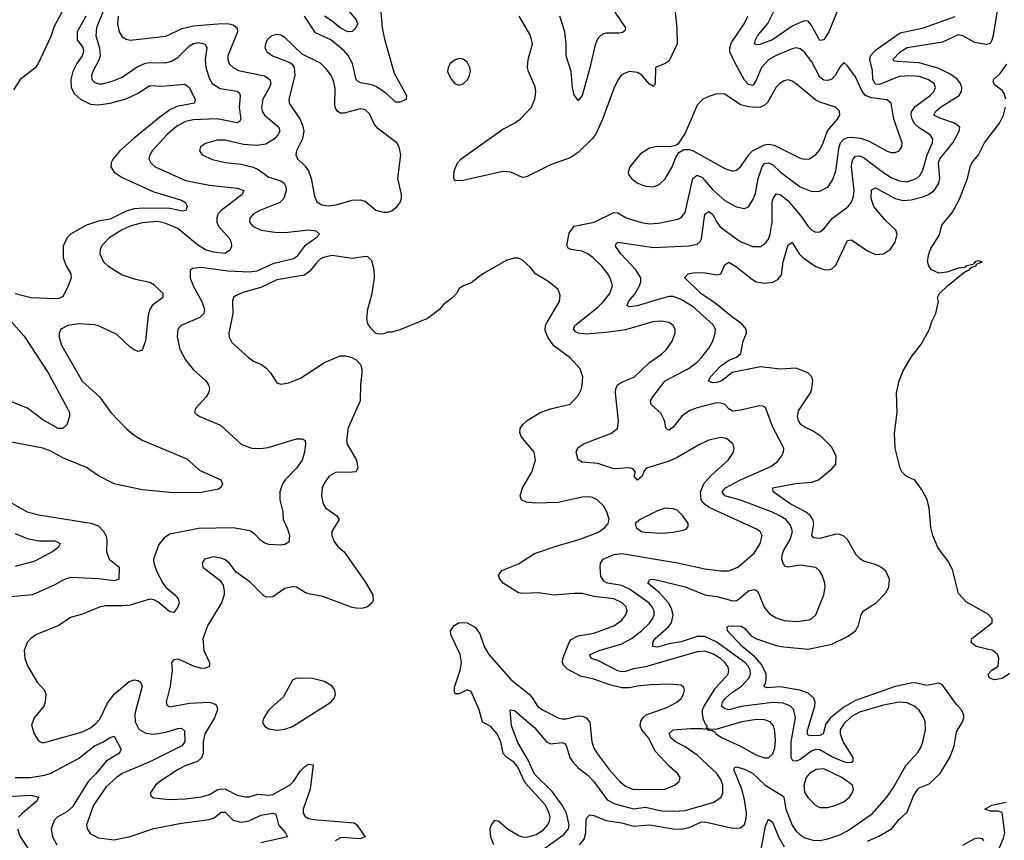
# Model space of a CAD drawing. Header units: inches. Extents: x 1954678 to 2060271, y 904822 to 1016299.
# Tile 287 of 403: x 2000853 to 2005820, y 991753 to 995891. Entities that reach past the tile are written whole.
import ezdxf

# ---------------------------------------------------------------- set-up
doc = ezdxf.new("R2010")
doc.units = ezdxf.units.IN
doc.header["$MEASUREMENT"] = 0
doc.layers.add('C0909', color=7, linetype='Continuous')

msp = doc.modelspace()

# ---------------------------------------------------------------- linework, layer by layer
at = {"layer": 'C0909', "color": 5}
for points, elevation in [([(2005010, 996017.6), (2004934.9, 995830), (2004910, 995789.8), (2004890, 995787.4), (2004846.4, 995866.4), (2004830, 995884), (2004810, 995885), (2004750, 995858.9), (2004650, 995789.5), (2004586.7, 995766.7), (2004570, 995764.1), (2004559.7, 995770), (2004564.5, 995790), (2004575.8, 995810), (2004626.9, 995873.1), (2004686.6, 995990)], 440), ([(2005130, 991747.9), (2005186.8, 991773.2), (2005251.7, 991810), (2005290, 991858.5), (2005330, 991895.2), (2005362.6, 991977.4), (2005383.2, 992010), (2005390, 992016.8), (2005441.8, 992038.2), (2005496.4, 992090), (2005546.8, 992173.2), (2005566.5, 992230), (2005579.4, 992300.6), (2005610, 992350.4), (2005616.5, 992370), (2005615.7, 992384.3), (2005603.9, 992410), (2005578.4, 992438.4), (2005510, 992533.3), (2005500.2, 992540.2), (2005490, 992546), (2005430, 992534.1), (2005370, 992546.8), (2005350, 992545.4), (2005270, 992528.9), (2005070, 992457.8), (2005010, 992424.7), (2004942.9, 992370), (2004920.2, 992339.8), (2004907, 992290), (2004890, 992280.6), (2004839.7, 992279.7), (2004827.2, 992287.2), (2004826.8, 992306.8), (2004864.6, 992430), (2004865.4, 992450), (2004858.8, 992470), (2004830, 992495.4), (2004788.2, 992510), (2004690, 992526.1), (2004622.5, 992522.5), (2004610, 992526.3), (2004607.8, 992530), (2004616.1, 992543.9), (2004618.9, 992561.1), (2004618.7, 992590), (2004597.1, 992637.1), (2004560.1, 992680.1), (2004497.2, 992730), (2004423.5, 992810), (2004422.7, 992830), (2004428, 992832), (2004450, 992835.2), (2004492.5, 992832.5), (2004510, 992822.7), (2004543.9, 992783.9), (2004569.6, 992769.6), (2004670, 992734.8), (2004707.7, 992727.7), (2004830, 992716.1), (2004950, 992741.8), (2005030, 992780.2), (2005069.7, 992810), (2005084.2, 992835.8), (2005098.9, 992890), (2005109.6, 992910), (2005174.5, 992950), (2005220.7, 992999.3), (2005237.6, 993030), (2005240.7, 993070), (2005222, 993110), (2005198, 993130), (2005170, 993143.5), (2005110, 993159.8), (2005092.6, 993172.6), (2005073.3, 993193.3), (2005030, 993269.7), (2005010, 993286.2), (2004990, 993294.6), (2004970, 993296.5), (2004890, 993274.4), (2004858.2, 993278.2), (2004848.5, 993290), (2004858.8, 993350), (2004854.5, 993370), (2004842.3, 993390), (2004817.1, 993410), (2004739.1, 993450), (2004654.7, 993510), (2004652.3, 993530), (2004767.3, 993552.7), (2004850, 993559.4), (2004883.6, 993570), (2004950, 993626), (2004969.7, 993650.3), (2004972, 993690), (2004950, 993736.3), (2004896.9, 993790), (2004856.8, 993816.8), (2004810, 993837.3), (2004794, 993850), (2004782.3, 993870), (2004777.7, 993890), (2004781.9, 993918.1), (2004842, 994010), (2004849.8, 994030), (2004854, 994070), (2004849.6, 994090), (2004829.8, 994109.8), (2004770, 994133.7), (2004691.8, 994128.2), (2004590, 994139.9), (2004447.3, 994112.7), (2004394.4, 994070), (2004370, 994062.2), (2004350, 994060.6), (2004327.7, 994067.7), (2004338.4, 994090), (2004390, 994145.8), (2004430, 994174.4), (2004470, 994190.2), (2004491.6, 994208.4), (2004502.3, 994270), (2004519.6, 994310), (2004518.3, 994330), (2004496.8, 994356.8), (2004450, 994389.4), (2004361.8, 994461.8), (2004289.9, 994510), (2004209.1, 994589.1), (2004208.1, 994591.9), (2004225.2, 994610), (2004250, 994615.2), (2004303.5, 994616.5), (2004370, 994605.5), (2004390, 994609.3), (2004410, 994655.5), (2004430, 994669), (2004470, 994645.4), (2004544.1, 994584.1), (2004568.8, 994570), (2004610, 994562.3), (2004651.8, 994568.2), (2004678.3, 994581.7), (2004696, 994604), (2004705.3, 994670), (2004730, 994756.3), (2004750, 994767.2), (2004786.1, 994710), (2004805.5, 994690), (2004870, 994646.1), (2004910, 994630.9), (2004930, 994630.2), (2004950, 994635.6), (2004970, 994652.7), (2005030, 994777.7), (2005050, 994781.6), (2005130, 994725.1), (2005170, 994707.5), (2005210, 994711.4), (2005246.3, 994733.7), (2005269.9, 994770), (2005280.2, 994810), (2005272.2, 994830), (2005219.9, 994879.9), (2005161.5, 994950), (2005149.2, 994990), (2005150, 995034), (2005170, 995043), (2005270, 994989.7), (2005310, 994979.5), (2005350, 994983.8), (2005410, 994998.9), (2005438, 995010), (2005468, 995032), (2005490, 995067.7), (2005494.9, 995090), (2005488.7, 995170), (2005494.3, 995190), (2005560.6, 995270), (2005593.2, 995330), (2005595.2, 995350), (2005569.6, 995369.6), (2005494.8, 995394.8), (2005464.8, 995410), (2005474.9, 995430), (2005497.7, 995450), (2005592.7, 995510), (2005603.9, 995530), (2005605.3, 995550), (2005598.7, 995570), (2005584.9, 995590), (2005550, 995615.9), (2005490, 995645.8), (2005390, 995673.3), (2005280.3, 995680.3), (2005263.8, 995683.8), (2005258.5, 995690), (2005294.6, 995730), (2005330, 995751.5), (2005510, 995779.3), (2005590, 995816.8), (2005610, 995812.6), (2005670, 995777.9), (2005730, 995768), (2005750, 995773.9), (2005759.7, 995790), (2005766, 995814), (2005790, 995956.5)], 420), ([(2001276.9, 995943.1), (2001239.7, 995850), (2001237.4, 995810), (2001255.3, 995750), (2001258.9, 995710), (2001252.4, 995687.6), (2001221.3, 995630), (2001214.5, 995610), (2001217.6, 995590), (2001230, 995576.9), (2001250, 995568.8), (2001270, 995568.2), (2001319.2, 995580.8), (2001370, 995602), (2001446, 995654.1), (2001487.2, 995672.8), (2001510, 995676.2), (2001590, 995674.3), (2001618.4, 995681.6), (2001650, 995700.5), (2001710, 995759.5), (2001730, 995772.2), (2001755.7, 995775.7), (2001788.5, 995768.5), (2001796.3, 995750), (2001788.9, 995690), (2001791.2, 995650), (2001810, 995592.9), (2001823.7, 995570), (2001864.6, 995544.6), (2001950, 995531.6), (2001961.1, 995521.1), (2001965.8, 995505.8), (2001960.6, 995450), (2001968.4, 995390), (2001962.4, 995377.6), (2001949.3, 995370.7), (2001850, 995391.5), (2001730, 995386.4), (2001690, 995378.3), (2001645.7, 995354.3), (2001594.8, 995310), (2001522, 995230), (2001509.2, 995210), (2001505.2, 995190), (2001513.8, 995170), (2001536.9, 995150), (2001690, 995081.2), (2001810, 995057.6), (2001950, 995041.4), (2001983.1, 995030), (2001975.2, 995010), (2001869.3, 994930), (2001853.2, 994910), (2001847.4, 994892.6), (2001847.5, 994870), (2001856.3, 994850), (2001909.4, 994790), (2001920.1, 994770), (2001921, 994750), (2001914.6, 994730), (2001890, 994711.6), (2001830, 994719.2), (2001790, 994731.2), (2001750, 994755.2), (2001650, 994837.6), (2001590, 994864), (2001550, 994873.4), (2001470, 994866.6), (2001410, 994849.9), (2001366.4, 994830), (2001302.8, 994790), (2001266.2, 994750), (2001258.2, 994730), (2001257.2, 994710), (2001276.5, 994670), (2001296.9, 994650), (2001370, 994605), (2001430, 994585), (2001510, 994567.3), (2001530, 994555.4), (2001574.9, 994510), (2001574.6, 994490), (2001522, 994450), (2001509.2, 994430), (2001501.2, 994398.8), (2001488.2, 994271.8), (2001470, 994224.5), (2001450, 994218.7), (2001430, 994226.9), (2001410, 994239.7), (2001343.1, 994303.1), (2001250, 994347.9), (2001230, 994353.3), (2001150, 994358.3), (2001096.3, 994350), (2001060.4, 994330), (2001051.7, 994310), (2001051.7, 994288.3), (2001063.2, 994250), (2001168.1, 994068.1), (2001256.3, 993990), (2001312.9, 993910), (2001390, 993830.2), (2001430, 993796.5), (2001470, 993771), (2001696.2, 993676.2), (2001760, 993620), (2001868, 993570), (2001876.4, 993550), (2001868.5, 993531.5), (2001855.9, 993524.1), (2001770, 993507.2), (2001630, 993504.8), (2001470, 993520.7), (2001330, 993550.6), (2001250.8, 993590.8), (2001190, 993632.2), (2001070, 993681.7), (2001010, 993715.9), (2000970, 993730.7), (2000795.1, 993764.9)], 440), ([(2001066.3, 995930), (2001025.8, 995854.2), (2001010, 995807.4), (2000946.5, 995670), (2000930, 995646.2), (2000855.3, 995590), (2000822.5, 995537.5)], 380), ([(2001186.2, 995910), (2001143.7, 995830), (2001143.6, 995790), (2001171.6, 995751.6), (2001174.7, 995730), (2001168.2, 995710), (2001140.8, 995670), (2001121.5, 995630), (2001110.1, 995590), (2001112.2, 995550), (2001130, 995518.2), (2001158.9, 995490), (2001210, 995466.3), (2001250, 995461.5), (2001310, 995470.5), (2001390, 995491.6), (2001450, 995521.4), (2001510, 995559.8), (2001570, 995555.9), (2001685.9, 995565.9), (2001707.7, 995550), (2001738.6, 995490), (2001734.4, 995470), (2001645.5, 995454.5), (2001610, 995436.2), (2001560.2, 995399.8), (2001430, 995294.3), (2001358.6, 995230), (2001324.6, 995190), (2001314.5, 995170), (2001312.1, 995150), (2001330, 995122.6), (2001370, 995095.3), (2001530, 995023.9), (2001670, 994981.2), (2001688.7, 994970), (2001697.3, 994950), (2001691.1, 994928.9), (2001673.7, 994926.3), (2001610, 994939), (2001478.8, 994941.2), (2001430, 994937.6), (2001390, 994926.4), (2001310, 994885.3), (2001250, 994874.6), (2001190, 994854.9), (2001108.9, 994810), (2001090, 994789.6), (2001073, 994750), (2001072.1, 994690), (2001086.7, 994650), (2001111.4, 994610), (2001112.3, 994590), (2001096.1, 994543.9), (2001070, 994496), (2001050, 994485.4), (2001030, 994483.2), (2000910, 994488.2), (2000830, 994509.7)], 420), ([(2001349.5, 995909.5), (2001346.3, 995870), (2001355.4, 995830), (2001370, 995805.8), (2001390, 995793), (2001410, 995788.7), (2001590, 995808.8), (2001673, 995847), (2001730, 995860.1), (2001871.9, 995871.9), (2001910, 995871), (2001930, 995865.9), (2001950.1, 995850.1), (2001951.2, 995830), (2001902.5, 995710), (2001902.6, 995690), (2001909.6, 995669.6), (2001930.2, 995650), (2001956, 995636), (2002088.7, 995608.7), (2002115.1, 995590), (2002119.2, 995570), (2002113.9, 995550), (2002079.5, 995490), (2002072.6, 995450), (2002076.8, 995430), (2002088.7, 995410), (2002159.8, 995350), (2002164.6, 995330), (2002155.8, 995310), (2002137.7, 995290), (2002095.5, 995264.5), (2002050, 995256.7), (2001982.1, 995262.1), (2001890, 995284.1), (2001850, 995284.5), (2001790, 995267.3), (2001765.5, 995250), (2001760.5, 995230), (2001773.4, 995210), (2001826.2, 995186.2), (2001890, 995172.1), (2001970, 995163), (2002030, 995147.5), (2002055.3, 995135.3), (2002110, 995097.3), (2002170, 995078.3), (2002187.4, 995067.4), (2002195.5, 995050), (2002196.8, 995030), (2002186.3, 994990), (2002165.2, 994970), (2002064.2, 994930), (2002030.3, 994910), (2002014, 994890), (2002012.9, 994870), (2002028.8, 994850), (2002070.7, 994830.7), (2002139.3, 994819.3), (2002190, 994818), (2002311.1, 994831.1), (2002347.1, 994827.1), (2002365.3, 994810), (2002346.9, 994790), (2002290, 994748.7), (2002250, 994695.9), (2002235.1, 994684.9), (2002130, 994660.8), (2002050, 994623.9), (2002010, 994618.2), (2001903.1, 994623.1), (2001770, 994642.2), (2001723.9, 994636.1), (2001713.3, 994626.7), (2001712.9, 994590), (2001728, 994550), (2001772.1, 994470), (2001784.6, 994430), (2001782.7, 994410), (2001762.3, 994390), (2001667.2, 994350), (2001651.5, 994330), (2001647.4, 994292.6), (2001661.4, 994230), (2001690, 994176.5), (2001730, 994124.9), (2001792.4, 994070), (2001804.9, 994050), (2001810.3, 994030.3), (2001805.3, 994010), (2001793.7, 993990), (2001739.1, 993930), (2001734.8, 993910), (2001742.8, 993902.8), (2001761, 993890), (2001866.7, 993846.7), (2001970, 993750.3), (2002022.8, 993730), (2002070, 993728.4), (2002105.9, 993734.1), (2002250, 993778.3), (2002278, 993778), (2002292.7, 993770), (2002295.3, 993750), (2002290.2, 993710), (2002278, 993670), (2002249.2, 993630), (2002191.4, 993570), (2002178.5, 993550), (2002165.5, 993510), (2002164.7, 993470), (2002180.2, 993410), (2002182, 993370), (2002203.8, 993323.8), (2002213.4, 993290), (2002210, 993257.2), (2002190, 993244.2), (2002170, 993241.3), (2002110, 993244.8), (2002090, 993250.8), (2002070, 993264.2), (2002038, 993298), (2002013.3, 993313.3), (2001930, 993328.9), (2001755, 993325), (2001610, 993296.9), (2001582, 993278), (2001555.1, 993244.9), (2001528.4, 993170), (2001529.3, 993150), (2001542.5, 993110), (2001575.6, 993050), (2001590, 993030.2), (2001635.8, 992990), (2001651.6, 992970), (2001657.3, 992950), (2001651.4, 992930), (2001630, 992902.4), (2001610, 992905.7), (2001550, 992954.9), (2001530, 992965.6), (2001510, 992969.1), (2001410, 992939.1), (2001370, 992934.6), (2001290, 992935), (2001258.8, 992930), (2001170, 992892.9), (2001110, 992876.4), (2001050, 992836.4), (2000937.1, 992790), (2000909.3, 992770.7), (2000890.4, 992750), (2000875.8, 992710), (2000879.5, 992670), (2000894, 992630), (2000941.1, 992550), (2000978.7, 992510), (2000985.3, 992490), (2000981.7, 992450), (2000974.9, 992430), (2000925.3, 992370), (2000912.8, 992332.8), (2000925.3, 992290), (2000950, 992253), (2000970, 992244.9), (2000990, 992248.8), (2001170, 992299.8), (2001210, 992320.5), (2001237.8, 992342.2), (2001256.4, 992363.6), (2001296.1, 992443.9), (2001329.5, 992490.5), (2001406, 992554), (2001430, 992561.9), (2001450, 992558.2), (2001462, 992550), (2001470.1, 992530), (2001433.4, 992390), (2001436.2, 992350), (2001453.5, 992313.5), (2001490, 992293.5), (2001528, 992288), (2001590, 992297.5), (2001650, 992317.2), (2001670, 992318.8), (2001685.1, 992305.1), (2001685.6, 992250), (2001670.5, 992229.5), (2001510, 992148.1), (2001370.2, 992090), (2001341.5, 992070), (2001290, 992022.6), (2001225.7, 991930), (2001196.5, 991850), (2001190.2, 991830), (2001192.6, 991810), (2001210, 991786), (2001250, 991766), (2001330, 991755.7), (2001410, 991771.9), (2001530, 991812), (2001670, 991839.3), (2001810, 991856.9), (2001834.3, 991865.7), (2001870, 991893.9), (2001890, 991894.6), (2001930, 991853.5), (2001970, 991844.7), (2002010, 991850.7), (2002070, 991878.9), (2002090, 991883.6), (2002129.2, 991889.2), (2002144.8, 991884.8), (2002158.4, 991830), (2002193.8, 991790), (2002203.8, 991770), (2002070, 991740.5)], 460), ([(2002675.1, 995930), (2002682.4, 995850), (2002693.9, 995793.9), (2002742.5, 995622.5), (2002804.7, 995510), (2002802, 995490), (2002795.1, 995484.9), (2002770, 995474.8), (2002750, 995476.1), (2002700.9, 995520.9), (2002652.6, 995552.6), (2002630, 995563), (2002572.4, 995572.4), (2002560, 995580), (2002549.9, 995590), (2002531.2, 995670), (2002510.2, 995710.2), (2002490, 995735.2), (2002422.4, 995790), (2002345.7, 995825.7), (2002290, 995909.9)], 460), ([(2002510, 995939.7), (2002550.2, 995890), (2002557.1, 995870), (2002549.3, 995850), (2002530, 995831.5), (2002508.2, 995830), (2002470, 995849.9), (2002430, 995884.2), (2002390, 995909.9)], 440), ([(2004159.3, 995930), (2004168.2, 995848.2), (2004170.2, 995770), (2004130, 995684.7), (2004110, 995670.9), (2004061, 995650), (2004058.8, 995570), (2004050, 995555.3), (2004030, 995566), (2003991.9, 995611.9), (2003970, 995624.5), (2003930, 995629.6), (2003890, 995614.5), (2003870, 995586.6), (2003850, 995544.5), (2003793.4, 995390), (2003761.8, 995318.2), (2003741.6, 995290), (2003670, 995222), (2003630, 995194.6), (2003530, 995158.7), (2003410, 995099.8), (2003390, 995096.4), (2003330, 995122), (2003290, 995125.3), (2003090, 995080.5), (2003050, 995079), (2003043.7, 995090), (2003045.1, 995130), (2003061.6, 995170), (2003079.6, 995190), (2003290, 995339.6), (2003350, 995370.2), (2003377.7, 995390), (2003434.3, 995450), (2003451.2, 995490), (2003456.9, 995530), (2003453, 995553), (2003419.8, 995630), (2003415.3, 995650), (2003417.4, 995690), (2003439.8, 995770), (2003430, 995812), (2003372.1, 995910)], 460), ([(2003490, 991705.1), (2003598.8, 991781.2), (2003621.4, 991810), (2003625.4, 991830), (2003611.2, 991890), (2003590, 991930.5), (2003538.6, 991998.6), (2003450, 992086.1), (2003417.5, 992157.5), (2003366.4, 992246.4), (2003333.7, 992330), (2003326.6, 992410), (2003350, 992406.7), (2003450, 992322.2), (2003510, 992249), (2003530, 992239.8), (2003590, 992246.7), (2003601.8, 992241.8), (2003610.7, 992230.7), (2003628.3, 992170), (2003641.5, 992150), (2003670, 992118.4), (2003720.3, 992080.3), (2003750.1, 992050), (2003816.1, 991956.1), (2003855.9, 991935.9), (2003950, 991911.8), (2004010, 991920.7), (2004090, 991900.7), (2004150, 991898.9), (2004210, 991903.8), (2004354.7, 991945.3), (2004392.3, 991970), (2004400.6, 991990), (2004400.5, 992030), (2004390, 992059.3), (2004370, 992089.8), (2004270, 992182), (2004210, 992224.8), (2004161.5, 992250), (2004137.2, 992270), (2004129, 992291), (2004149.6, 992310), (2004237, 992317), (2004296.4, 992316.4), (2004307.5, 992312.5), (2004319.6, 992319.6), (2004322, 992310), (2004347, 992307), (2004359.5, 992299.5), (2004364.9, 992290), (2004397.1, 992270), (2004490, 992226.9), (2004570, 992182.7), (2004610, 992168.5), (2004630.7, 992169.3), (2004650, 992186.4), (2004662, 992218), (2004666.3, 992253.7), (2004662.9, 992302.9), (2004656, 992330), (2004639.8, 992350), (2004610, 992360.5), (2004570, 992362.3), (2004496.3, 992350), (2004370, 992313.1), (2004331.5, 992311.5), (2004320.1, 992320.1), (2004320.5, 992330), (2004314.3, 992334.3), (2004302.5, 992362.5), (2004297.5, 992390), (2004298.4, 992410), (2004305.4, 992430), (2004361.8, 992518.2), (2004427.1, 992590), (2004431.2, 992610), (2004424.9, 992630), (2004409.9, 992650), (2004387.9, 992670), (2004350, 992693.9), (2004310, 992707), (2004270, 992703.6), (2004010, 992628.4), (2003950, 992617.7), (2003910, 992603.6), (2003890, 992602.5), (2003870, 992606.7), (2003770, 992659.5), (2003738, 992670), (2003728.2, 992688.2), (2003776.3, 992710), (2003890, 992743.6), (2003939.1, 992770), (2003990, 992809.1), (2004030, 992848.3), (2004045.8, 992870), (2004053.3, 992890), (2004053.2, 992910), (2004044.3, 992930), (2004027.7, 992950), (2003930, 993019), (2003890, 993038.4), (2003818.7, 993050), (2003799.7, 993059.7), (2003785, 993085), (2003781.1, 993130), (2003782.9, 993150), (2003796, 993170), (2003850, 993194.7), (2003890, 993198.8), (2004172.2, 993152.2), (2004310, 993121.5), (2004390, 993112.1), (2004430, 993112.2), (2004475.8, 993130), (2004558.3, 993201.7), (2004588.7, 993250), (2004598.5, 993290), (2004588, 993310), (2004570, 993322), (2004331.8, 993431.8), (2004306.1, 993450), (2004290.9, 993470), (2004287.5, 993510), (2004306.1, 993553.9), (2004344.2, 993595.8), (2004427.3, 993670), (2004454, 993710), (2004457.4, 993730), (2004453, 993750), (2004418.7, 993778.7), (2004390, 993783.5), (2004330, 993770.8), (2004285.6, 993750), (2004170, 993682.9), (2004130, 993665.7), (2004014.8, 993630), (2004003.7, 993616.3), (2003993.1, 993590), (2003970, 993569.7), (2003952.3, 993590), (2003959.5, 993610), (2003946.3, 993626.3), (2003930, 993630.6), (2003850, 993626.5), (2003770, 993653.2), (2003690, 993659.7), (2003671.2, 993671.2), (2003660.5, 993710), (2003667.9, 993732.1), (2003695.1, 993750), (2003740.7, 993770), (2003834.8, 993805.2), (2003868.3, 993830), (2003873.2, 993866.8), (2003858.2, 994010), (2003860.2, 994030), (2003869.5, 994050.5), (2003890, 994063.5), (2003954.3, 994090), (2004030, 994163.2), (2004090, 994204.2), (2004113.9, 994226.1), (2004145.1, 994270), (2004159.8, 994310), (2004159.1, 994330), (2004149.6, 994350), (2004130, 994364), (2004090, 994371.6), (2004047.3, 994367.3), (2003910, 994327.6), (2003825, 994315), (2003710, 994305.4), (2003670, 994309.9), (2003657.9, 994317.9), (2003647.1, 994330), (2003652.8, 994350), (2003770, 994441.4), (2003798.8, 994470), (2003830.6, 994510), (2003842.9, 994550), (2003832.3, 994590), (2003820.3, 994610), (2003788.8, 994650), (2003745.3, 994690), (2003718.5, 994710), (2003690, 994723.7), (2003632.6, 994732.6), (2003620, 994740), (2003612.4, 994752.4), (2003625, 994815), (2003650.5, 994849.5), (2003750.4, 994869.6), (2003850, 994918.5), (2003870, 994916.6), (2003912.7, 994892.7), (2003990, 994869.4), (2004030, 994862.6), (2004075.3, 994864.7), (2004173.9, 994886.1), (2004190, 994894.7), (2004210, 994918.7), (2004248.6, 995091.4), (2004270, 995108.1), (2004295.5, 995095.5), (2004350, 995034.1), (2004410, 994980.2), (2004470, 994948.4), (2004510, 994938.5), (2004530, 994947.4), (2004553.9, 994986.1), (2004564.8, 995015.2), (2004579.3, 995090), (2004598, 995150), (2004610, 995165.7), (2004629.4, 995170), (2004650, 995161.7), (2004690, 995125), (2004790, 995048.1), (2004850, 995025.1), (2004890, 995026.3), (2004930.9, 995049.1), (2004955.3, 995084.7), (2004970.8, 995129.2), (2004986.8, 995250), (2004994.4, 995270), (2005010.6, 995289.4), (2005030, 995297.8), (2005050, 995299.7), (2005094.2, 995294.2), (2005138.6, 995278.6), (2005230, 995227.8), (2005250, 995222.3), (2005270, 995222.2), (2005290, 995230.3), (2005303.9, 995250), (2005304.5, 995270), (2005262.7, 995390), (2005250, 995471.2), (2005227.8, 995487.8), (2005150, 995497), (2005120.2, 995510), (2005103.4, 995530), (2005070, 995603.9), (2005030, 995659.6), (2005010, 995676), (2004990, 995652), (2004967.7, 995610), (2004950, 995591.6), (2004930, 995584.3), (2004910, 995586.4), (2004890, 995601.2), (2004850, 995678.2), (2004810, 995729.8), (2004790, 995744.8), (2004770, 995749.1), (2004750, 995745.2), (2004670, 995711.4), (2004630, 995688.6), (2004594.6, 995650), (2004570, 995589.7), (2004555, 995565), (2004550, 995559.3), (2004530, 995564.4), (2004510, 995587.3), (2004458.3, 995678.3), (2004436.3, 995730), (2004434.9, 995750), (2004444.1, 995775.9), (2004508.1, 995870), (2004526.6, 995910)], 460), ([(2003855.6, 995930), (2003908.7, 995850), (2003905.1, 995834.9), (2003893.6, 995826.4), (2003876.1, 995823.9), (2003810, 995824), (2003790, 995816.8), (2003770, 995796.4), (2003756, 995764), (2003730, 995649.4), (2003690, 995509.2), (2003670, 995484), (2003650, 995513.2), (2003642, 995550), (2003634.5, 995630), (2003609.8, 995709.8), (2003610.7, 995770), (2003602.6, 995830), (2003578.2, 995910)], 440), ([(2003677.6, 991730), (2003701.3, 991758.7), (2003709.4, 991790), (2003710, 991856), (2003713.3, 991866.7), (2003730, 991881.3), (2003750, 991878.6), (2003812.3, 991852.3), (2003890, 991840.7), (2003950, 991823.7), (2004030, 991831.1), (2004150, 991811.2), (2004190, 991809.7), (2004230, 991816.6), (2004290, 991844.1), (2004310, 991846.2), (2004450, 991814.3), (2004490, 991815), (2004510, 991832.4), (2004518.1, 991861.9), (2004519.6, 991890), (2004510, 991958.4), (2004496.3, 992010), (2004455.3, 992110), (2004460.2, 992119.8), (2004470, 992123.2), (2004510, 992110.9), (2004550, 992091), (2004614.3, 992030), (2004699.5, 991979.5), (2004707.7, 991970), (2004717.9, 991910), (2004749.4, 991829.4), (2004770, 991798.4), (2004790, 991779.7), (2004810, 991766.6), (2004854.1, 991754.1), (2004890, 991752), (2004930, 991760.1), (2004990, 991781), (2005030, 991801.2), (2005154.3, 991885.7), (2005228.2, 991970), (2005261.3, 992018.7), (2005322.8, 992130), (2005383.7, 992196.3), (2005399, 992221), (2005409.9, 992250), (2005422.7, 992310), (2005421.7, 992350), (2005414.8, 992370), (2005390, 992408.4), (2005365.4, 992430), (2005330, 992446.1), (2005289.9, 992449.9), (2005210, 992433.9), (2005090, 992398.4), (2005050, 992377.3), (2005010, 992340.2), (2004993, 992310), (2004992.4, 992290), (2005007.9, 992247.9), (2005056.4, 992170), (2005055.5, 992150), (2005050, 992145.2), (2005030, 992142.7), (2005010, 992149.1), (2004950, 992174.3), (2004890, 992209.1), (2004870.1, 992209.9), (2004850, 992203.6), (2004790, 992159.9), (2004770, 992151.2), (2004754, 992154), (2004744.6, 992170), (2004744.2, 992250), (2004767.3, 992370), (2004758.8, 992410), (2004740.8, 992430), (2004704.9, 992444.9), (2004650, 992448.4), (2004491.9, 992428.1), (2004430, 992410.7), (2004410, 992415.1), (2004392.7, 992430), (2004398, 992450), (2004414.3, 992470), (2004443.9, 992496.1), (2004493.9, 992530), (2004530.9, 992570), (2004539, 992590), (2004538.2, 992610), (2004529.5, 992630), (2004511.6, 992650), (2004370, 992752.8), (2004310, 992781.4), (2004270, 992781.4), (2004190, 992753.3), (2004130, 992744.3), (2004070, 992726), (2004046.6, 992730), (2004046.9, 992750), (2004058.1, 992770), (2004126.9, 992830), (2004142, 992850), (2004149.4, 992890), (2004141.9, 992921.9), (2004125.3, 992950), (2004080.6, 993000.6), (2004021.3, 993050), (2004031.5, 993068.5), (2004050.8, 993070), (2004210, 993030.6), (2004310, 992991.3), (2004370, 992983), (2004450, 992960.5), (2004470, 992962.6), (2004482.7, 992970), (2004530, 993011.7), (2004557.2, 993017.2), (2004570, 993013.4), (2004580, 993000), (2004608.7, 992928.7), (2004635.3, 992895.3), (2004670, 992875), (2004710, 992862), (2004770, 992855.8), (2004835.3, 992864.7), (2004850, 992871.5), (2004869.7, 992890), (2004909.8, 992990), (2004916.2, 993030), (2004914.6, 993050), (2004901.5, 993090), (2004889.8, 993110), (2004869.1, 993129.1), (2004790, 993140.2), (2004730, 993129.9), (2004715.2, 993135.2), (2004705.6, 993145.6), (2004698.1, 993170), (2004699.4, 993190), (2004706.9, 993213.1), (2004740.2, 993270), (2004752, 993310), (2004741.9, 993341.9), (2004717.8, 993370), (2004687.8, 993390), (2004645.1, 993410), (2004490, 993469), (2004409.9, 993489.9), (2004397.7, 993510), (2004414, 993530), (2004488.7, 993570), (2004642.6, 993637.4), (2004676.8, 993663.2), (2004696.4, 993690), (2004705.7, 993710), (2004708.5, 993730), (2004650, 993839.7), (2004614.9, 993934.9), (2004602.4, 993942.4), (2004584.4, 993944.4), (2004490, 993921.8), (2004450, 993917.7), (2004430, 993929.6), (2004409.9, 993949.9), (2004390, 993957.8), (2004370, 993959.5), (2004270, 993934), (2004230, 993919), (2004192.3, 993890), (2004150, 993836.2), (2004130, 993822), (2004123.1, 993823.1), (2004113.4, 993833.4), (2004105.7, 993870), (2004087.5, 993907.5), (2004039.1, 993950), (2004036.1, 993970), (2004047.1, 993990), (2004109.8, 994070), (2004230, 994133.8), (2004270, 994163.9), (2004294.7, 994190), (2004330, 994235.2), (2004349.9, 994270), (2004362.1, 994310), (2004363.2, 994330), (2004352, 994352), (2004250, 994442.9), (2004190, 994480.9), (2004150, 994495.2), (2004130, 994495), (2004090, 994485.4), (2003967.6, 994447.6), (2003930, 994444), (2003918, 994450), (2003925, 994470), (2003954, 994506), (2003980.2, 994550), (2003986.6, 994570), (2003985.9, 994590), (2003962, 994630), (2003885.6, 994710), (2003859.1, 994750), (2003860.6, 994759.4), (2003870, 994770.2), (2004050, 994743.4), (2004228.7, 994751.3), (2004270, 994760.2), (2004286.7, 994773.2), (2004293.2, 994786.8), (2004310, 994910.4), (2004330, 994924.9), (2004350, 994909.1), (2004369.5, 994870), (2004387, 994847), (2004470, 994786), (2004490, 994772.5), (2004550, 994747.7), (2004590, 994748.2), (2004615.3, 994764.7), (2004630, 994784.6), (2004639.3, 994810), (2004649.9, 994870.1), (2004649.5, 994970.5), (2004654.3, 994990), (2004670, 995013.5), (2004690, 995010.7), (2004730, 994977.4), (2004797.8, 994897.8), (2004830, 994849.1), (2004850, 994830.2), (2004870, 994820.7), (2004890, 994821.3), (2004910, 994836.9), (2004952.8, 994890), (2005031.7, 994948.3), (2005050, 994972), (2005059.6, 995000.4), (2005062.8, 995030), (2005049.6, 995150), (2005051, 995169), (2005057.7, 995190), (2005070, 995203.9), (2005090, 995205.6), (2005110, 995196.6), (2005210, 995121.2), (2005250, 995096.4), (2005290, 995079.3), (2005330, 995073.9), (2005376.8, 995090), (2005393.7, 995106.3), (2005410, 995133.4), (2005431.8, 995210), (2005458.6, 995270), (2005459.8, 995290), (2005446.8, 995310), (2005390, 995346.5), (2005367.3, 995367.3), (2005354.7, 995390), (2005350.3, 995410), (2005352.6, 995427.4), (2005370, 995453.5), (2005445.7, 995510), (2005464.6, 995530), (2005473.2, 995550), (2005470, 995559.5), (2005465.8, 995570), (2005434.8, 995590), (2005390, 995604.8), (2005350, 995609.1), (2005290, 995604.3), (2005190, 995564.1), (2005170, 995566.9), (2005157.6, 995590), (2005154.6, 995634.6), (2005141.2, 995690), (2005145.6, 995710), (2005170, 995737), (2005294.6, 995825.4), (2005411.8, 995850), (2005572.8, 995907.2)], 440), ([(2005827.5, 995490), (2005819.6, 995519.6), (2005810, 995534.1), (2005770, 995562.4), (2005765.2, 995574.8), (2005766.3, 995590), (2005799.1, 995620.9), (2005832.8, 995667.2)], 380), ([(2005846.4, 992593.6), (2005810, 992568.7), (2005770, 992562), (2005746, 992570), (2005738, 992590), (2005758, 992610), (2005789.1, 992630.9), (2005792.7, 992670), (2005786, 992690), (2005762, 992710), (2005679, 992730), (2005653.2, 992750), (2005657.2, 992770), (2005759, 992850), (2005759, 992870), (2005734.8, 992894.8), (2005630, 992953.2), (2005590, 992997.2), (2005559.3, 993119.3), (2005538, 993158), (2005485.1, 993230), (2005459.6, 993290), (2005449.6, 993330), (2005440.7, 993430), (2005430, 993475.3), (2005403.2, 993523.2), (2005369.4, 993569.4), (2005325.2, 993590), (2005304.5, 993610), (2005295.1, 993630), (2005269.5, 993730), (2005266.8, 993806.8), (2005279.7, 993910), (2005275.6, 994010), (2005289, 994070), (2005310, 994120.3), (2005350, 994188.9), (2005403, 994257), (2005442.7, 994330), (2005454, 994370), (2005474, 994410), (2005488.7, 994470), (2005484, 994490), (2005493.2, 994510), (2005533.6, 994550), (2005620.9, 994619.1), (2005645.2, 994630), (2005645.2, 994634.8), (2005656.6, 994643.4), (2005678, 994650), (2005680.7, 994659.3), (2005708.7, 994670), (2005690, 994675.6), (2005671.3, 994670), (2005674, 994666), (2005670, 994668.7), (2005662.5, 994657.5), (2005631.3, 994650), (2005618.9, 994641.1), (2005590, 994638.5), (2005530, 994618.5), (2005490, 994613.3), (2005453.2, 994630), (2005439.3, 994650), (2005432.1, 994672.1), (2005439.7, 994710), (2005450, 994737.1), (2005493.4, 994806.6), (2005505.2, 994854.8), (2005558.4, 994921.6), (2005594.5, 994985.5), (2005634.8, 995090), (2005647.5, 995150), (2005656.2, 995170), (2005689.9, 995210.1), (2005719.6, 995270), (2005796.2, 995370), (2005816.7, 995410), (2005826.5, 995450)], 380), ([(2003244.1, 991730), (2003230, 991768.7), (2003227.2, 991810), (2003232.3, 991827.7), (2003250, 991855), (2003270, 991848.6), (2003312.1, 991812.1), (2003370, 991777.3), (2003390, 991769.7), (2003411.3, 991768.7), (2003458.5, 991781.5), (2003495.1, 991804.9), (2003517.4, 991830), (2003526.6, 991850), (2003529.2, 991870), (2003524.9, 991890), (2003505.4, 991930), (2003402.5, 992042.6), (2003365, 992125), (2003346.6, 992146.6), (2003309.7, 992169.7), (2003291.4, 992190), (2003280.1, 992250), (2003261.2, 992290), (2003230, 992326.2), (2003188.2, 992348.2), (2003170.3, 992410), (2003130, 992503.1), (2003110, 992511.2), (2003070, 992491.5), (2003050, 992491.6), (2003044.9, 992510), (2003047.5, 992530), (2003074.6, 992610), (2003081.9, 992650), (2003075.3, 992690), (2003028.1, 992790), (2003025.8, 992810), (2003044, 992836), (2003070, 992851.3), (2003110, 992849.2), (2003150, 992827.9), (2003174.6, 992794.6), (2003196.8, 992730), (2003219.8, 992690), (2003330, 992564.4), (2003423.2, 992490), (2003440.7, 992470), (2003464.4, 992430), (2003490, 992410.1), (2003570, 992370.9), (2003590, 992365.4), (2003610, 992365.2), (2003670, 992380.7), (2003690, 992379.5), (2003711.4, 992370), (2003728.8, 992348.8), (2003739.3, 992250), (2003750, 992217.1), (2003766.4, 992190), (2003826.7, 992110), (2003880.7, 992050), (2003910, 992026), (2003949.1, 992009.1), (2004108.9, 992011.1), (2004156.2, 992030), (2004179.5, 992050), (2004185.1, 992070), (2004171.8, 992090), (2004130, 992127.1), (2004061.3, 992201.3), (2004024.8, 992270), (2003991.6, 992310), (2003983.2, 992330), (2003986.6, 992353.4), (2003996.5, 992370), (2004014.1, 992385.9), (2004117.2, 992422.8), (2004167.6, 992450), (2004190, 992468.7), (2004201.7, 992490), (2004206.3, 992510), (2004203.9, 992523.9), (2004190, 992535.1), (2004130, 992539.8), (2004036.2, 992536.2), (2003970, 992530.5), (2003930, 992521.8), (2003890, 992521), (2003834.9, 992534.9), (2003750, 992566), (2003681.4, 992581.4), (2003616, 992616), (2003595.7, 992635.7), (2003591.2, 992650), (2003592.8, 992670), (2003624.7, 992750), (2003634.9, 992765.1), (2003670, 992783.6), (2003750, 992797.4), (2003850, 992834), (2003890, 992863.2), (2003911.5, 992890), (2003917.7, 992910), (2003912.3, 992930), (2003891.7, 992950), (2003850, 992969.9), (2003750, 992982.4), (2003690, 992996.7), (2003650, 992998.1), (2003550, 992989.2), (2003470, 993000.8), (2003390, 992997), (2003370, 993000.8), (2003291.6, 993050), (2003275.2, 993070), (2003268.2, 993090), (2003286, 993114.1), (2003370, 993147.3), (2003450, 993198.6), (2003570, 993240.2), (2003671.1, 993268.9), (2003770, 993305.5), (2003805.1, 993330), (2003822, 993350), (2003827.3, 993370), (2003815.6, 993410), (2003798.9, 993438.9), (2003766.6, 993470), (2003742, 993482), (2003725.7, 993485.7), (2003690, 993483), (2003570, 993456.8), (2003452.3, 993452.3), (2003410, 993458), (2003390, 993466), (2003384.5, 993470), (2003377.4, 993490), (2003389.8, 993530), (2003437.1, 993610), (2003454.6, 993670), (2003447.6, 993710), (2003382.3, 993790), (2003376, 993810), (2003378.3, 993830), (2003391.3, 993850), (2003413.3, 993870), (2003478.4, 993910), (2003530, 993928.1), (2003630, 993952), (2003670, 993995.5), (2003687.1, 994030), (2003691.1, 994050), (2003694, 994090), (2003681.3, 994130), (2003630, 994185.7), (2003546.9, 994246.9), (2003517.1, 994290), (2003503.5, 994323.5), (2003506.2, 994350), (2003513.5, 994366.5), (2003575.8, 994470), (2003579.7, 994499.7), (2003569.4, 994530), (2003522, 994570), (2003454.5, 994610), (2003430, 994640.9), (2003390, 994679), (2003370, 994689), (2003350, 994689.2), (2003310, 994679.3), (2003190, 994609.2), (2003130, 994563.7), (2003092, 994550), (2003070, 994535.3), (2003056, 994510), (2003033, 994487), (2002990, 994453.2), (2002970, 994429.2), (2002910, 994385.2), (2002770, 994326.6), (2002730, 994316), (2002710, 994316), (2002690, 994306.6), (2002666, 994306), (2002649.3, 994309.3), (2002628.7, 994330), (2002610, 994358), (2002604.1, 994384.1), (2002610, 994432), (2002631.3, 994510), (2002642.4, 994590), (2002640.7, 994630), (2002630, 994675.3), (2002610, 994695.3), (2002597.2, 994697.2), (2002530, 994687.3), (2002430, 994701.8), (2002390, 994694), (2002370, 994684.8), (2002350, 994666), (2002317.5, 994622.5), (2002290, 994603.8), (2002150, 994579.6), (2002070, 994540.2), (2001983.2, 994516.8), (2001941.9, 994498.2), (2001932, 994490), (2001927.3, 994472.7), (2001927.7, 994410), (2001907.7, 994310), (2001908.9, 994290), (2001923.4, 994263.4), (2002007.8, 994187.8), (2002033, 994170), (2002073, 994153), (2002095.5, 994135.5), (2002118.4, 994110), (2002150, 994060.7), (2002170, 994053), (2002210, 994059.5), (2002270, 994084.2), (2002390, 994162.6), (2002470, 994196.3), (2002496.8, 994196.8), (2002527.9, 994187.9), (2002550, 994176), (2002572.4, 994152.4), (2002579.3, 994130), (2002579.5, 994110), (2002572, 994050), (2002570.4, 993970), (2002510, 993833.2), (2002501.3, 993770), (2002504.9, 993750), (2002552.4, 993670), (2002559.3, 993630), (2002548.1, 993611.9), (2002511.9, 993608.1), (2002450, 993609.7), (2002414, 993590), (2002390, 993555.6), (2002379.1, 993530), (2002376.1, 993490), (2002383.2, 993450), (2002395.6, 993430), (2002452.9, 993390), (2002464.7, 993370), (2002426.9, 993310), (2002426.9, 993290), (2002439.2, 993259.2), (2002455.8, 993235.8), (2002490, 993208), (2002596.6, 993056.6), (2002634.9, 992990), (2002636.2, 992963.8), (2002630.3, 992949.7), (2002606.8, 992930), (2002578.2, 992921.8), (2002550, 992922.7), (2002530, 992926.6), (2002382.9, 992982.9), (2002310, 992996.3), (2002290, 993003.9), (2002250, 993029.8), (2002230, 993031.3), (2002190, 993022.2), (2002130, 992981.1), (2002098.7, 992978.7), (2002085.2, 992985.2), (2002015.5, 993055.5), (2001945.6, 993105.6), (2001910, 993152), (2001890, 993167), (2001870, 993175.6), (2001830, 993182.4), (2001786, 993170), (2001772.7, 993150), (2001776.3, 993130), (2001863.8, 993063.8), (2001879.9, 993039.9), (2001885.2, 993010), (2001884.4, 992990), (2001870.2, 992950), (2001801.9, 992838.1), (2001776.8, 992770), (2001781.3, 992710), (2001811, 992650), (2001810.2, 992630), (2001790, 992620.2), (2001770, 992619.5), (2001730, 992631.4), (2001670, 992660.3), (2001650, 992666.3), (2001630, 992663.7), (2001618, 992650), (2001622, 992610), (2001612.4, 992530), (2001592.2, 992450), (2001594.9, 992434.9), (2001610, 992426.5), (2001710, 992444.2), (2001810, 992450.1), (2001838.9, 992438.9), (2001847.6, 992430), (2001850.7, 992410), (2001836.4, 992370), (2001787.6, 992290), (2001779, 992250), (2001778.9, 992190), (2001770, 992168.4), (2001750, 992150.4), (2001690.3, 992130), (2001652.9, 992110), (2001559.5, 992050), (2001537.6, 992030), (2001510.6, 991990), (2001515.9, 991975.9), (2001527.4, 991967.4), (2001610, 991958), (2001690, 991961.8), (2001770, 991971.8), (2001810, 991983), (2001850, 992007.1), (2001870, 992012.8), (2001890.8, 992010.8), (2001950, 991981.2), (2001990, 991971.5), (2002010, 991972.7), (2002054.1, 991985.9), (2002110, 991980.6), (2002130, 991983.3), (2002213.6, 992030), (2002234.1, 992050), (2002270, 992103.2), (2002290, 992123.7), (2002310, 992135.9), (2002333.5, 992133.5), (2002318.3, 992010), (2002282.3, 991910), (2002283, 991890), (2002292.5, 991872.5), (2002310, 991863.1), (2002337.3, 991857.3), (2002540.5, 991840.5), (2002552.8, 991832.8), (2002595.5, 991770), (2002570, 991760.8), (2002473.9, 991766.1), (2002444.5, 991750)], 480), ([(2000809.6, 994369.6), (2000876.2, 994296.2), (2000997.2, 994110), (2001094.9, 993930), (2001103.7, 993910), (2001104.9, 993890), (2001090, 993847.4), (2001070, 993829.8), (2001047.8, 993830), (2000970, 993873.8), (2000891.7, 993931.7), (2000730, 993996.1)], 420), ([(2000770, 993478.8), (2000890.9, 993409.1), (2000950, 993393.7), (2001212.5, 993352.5), (2001250, 993338), (2001273.9, 993313.9), (2001287.3, 993290), (2001292.1, 993270), (2001290.2, 993210), (2001304.4, 993170), (2001354.7, 993130), (2001353.7, 993070), (2001330, 993062.2), (2001251, 993071), (2001110, 993077.8), (2001073.9, 993066.1), (2001030, 993041.2), (2000917.3, 992990), (2000770, 992977.8)], 440), ([(2000830, 993300.4), (2000890, 993275.7), (2000950, 993263.1), (2001030, 993262.8), (2001057.6, 993250), (2001047, 993230), (2001019.5, 993210), (2000930, 993161.3), (2000830, 993133.9)], 420), ([(2000830, 992068.9), (2000905.2, 992070), (2000978.7, 992081.3), (2001010, 992091.8), (2001150, 992164.6), (2001230, 992229), (2001272.2, 992247.8), (2001310, 992271.9), (2001330, 992278.4), (2001364.4, 992210), (2001359.3, 992200.7), (2001352.7, 992190), (2001288.9, 992151.1), (2001238.1, 992090), (2001197.8, 992050), (2001118.7, 991921.3), (2001090, 991897), (2001041.8, 991870), (2001026.8, 991853.2), (2001011.8, 991810), (2001017.7, 991770), (2001039.7, 991730)], 440), ([(2000790, 991973.1), (2000910, 991980.2), (2000947.7, 991970), (2000939.5, 991950), (2000866.3, 991890), (2000847.6, 991870)], 420), ([(2005780.8, 991679.2), (2005816.3, 991763.7), (2005822.2, 991790), (2005810, 991893.6), (2005790, 991899.7), (2005750, 991900.4), (2005722.7, 991910), (2005757.2, 991930), (2005830, 991944.7)], 380), ([(2004593.7, 991706.3), (2004615.9, 991824.1), (2004630, 991858.7), (2004650, 991844.6), (2004680.5, 991770), (2004710, 991719.8)], 420), ([(2000841.2, 991810), (2000853.7, 991773.7), (2000930, 991659.1)], 420), ([(2005717.5, 991750), (2005710, 991759.9), (2005690, 991764.3), (2005670, 991760.6), (2005610, 991725.9)], 420)]:
    msp.add_lwpolyline(points, dxfattribs=dict(at, elevation=elevation))
for points, elevation in [([(2002150, 995816.9), (2002124, 995810), (2002101.6, 995790), (2002092.7, 995770), (2002090.4, 995750), (2002100.4, 995730), (2002128, 995710), (2002215.6, 995675.6), (2002227.3, 995667.3), (2002238.3, 995650), (2002241.4, 995610), (2002211.2, 995491.2), (2002212.8, 995470), (2002267.7, 995387.7), (2002280, 995360), (2002285.9, 995330), (2002280.1, 995290), (2002250.2, 995230), (2002246.7, 995210), (2002254.3, 995190), (2002293, 995153), (2002309.6, 995129.6), (2002323.9, 995090), (2002340.8, 995000.8), (2002352.5, 994972.5), (2002377.1, 994957.1), (2002410, 994952.7), (2002450, 994957.7), (2002530, 994981.7), (2002570, 994982.6), (2002595.6, 994975.6), (2002650.4, 994930.4), (2002690, 994920.5), (2002710, 994920.4), (2002730, 994927), (2002758, 994950), (2002772.4, 994970), (2002778.3, 994990), (2002779.7, 995010), (2002761.3, 995090), (2002775.6, 995210), (2002768.1, 995248.1), (2002756.2, 995270), (2002661.3, 995341.3), (2002643.7, 995363.7), (2002617.5, 995417.5), (2002596.1, 995436.1), (2002570, 995441.6), (2002490, 995419.8), (2002470, 995420.3), (2002456.4, 995430), (2002445.9, 995445.9), (2002442.5, 995462.5), (2002443.7, 995543.7), (2002437.9, 995577.9), (2002425, 995610), (2002401.3, 995641.3), (2002370, 995672.8), (2002277.7, 995717.7), (2002190, 995802.4), (2002170, 995813)], 480), ([(2003070, 995696), (2003050, 995689.2), (2003024, 995670), (2003014, 995650), (2003010.7, 995630), (2003030, 995591), (2003050, 995567.3), (2003070, 995562), (2003090, 995567.7), (2003111.4, 995588.6), (2003122, 995610), (2003126.6, 995630), (2003123.7, 995650), (2003110, 995677.2), (2003090, 995692.7)], 480), ([(2004730, 995587.4), (2004710, 995583.1), (2004687.7, 995570), (2004670, 995551.1), (2004625.3, 995474.7), (2004610, 995460.5), (2004590, 995450.9), (2004570, 995447.9), (2004532, 995452), (2004490, 995462.7), (2004410, 995515.8), (2004370, 995516.9), (2004330, 995504.7), (2004299.1, 995490), (2004270, 995460.9), (2004210, 995319), (2004174.9, 995265.1), (2004163, 995257), (2004130.4, 995249.6), (2004068.8, 995251.2), (2004030, 995244.2), (2003985.1, 995214.9), (2003930.6, 995150), (2003923, 995123), (2003924.9, 995110), (2003939.1, 995090), (2003964.9, 995070), (2003990, 995058), (2004011.5, 995051.5), (2004050, 995049), (2004079.8, 995060.2), (2004110, 995088.5), (2004145.4, 995150), (2004163.6, 995196.4), (2004178.7, 995221.3), (2004203.9, 995236.1), (2004230, 995236), (2004250, 995230.2), (2004410, 995141.1), (2004450, 995127.5), (2004470, 995132.6), (2004490, 995150.2), (2004531.1, 995210), (2004549.9, 995230.1), (2004610, 995260.1), (2004630, 995263.1), (2004659.1, 995259.1), (2004790, 995192.7), (2004810, 995187.6), (2004837, 995190), (2004870, 995212.4), (2004890, 995235.8), (2004906.9, 995270), (2004928.2, 995331.8), (2004978.5, 995390), (2004989.7, 995410), (2004989.6, 995430), (2004969.4, 995450), (2004890, 995475.4), (2004870, 995486.1), (2004770, 995567.4), (2004750, 995581.5)], 480), ([(2004110, 993428), (2004070, 993414.5), (2003984, 993370), (2003957.3, 993350), (2003963, 993330), (2003990, 993310.4), (2004006.2, 993306.2), (2004090, 993302), (2004150, 993307.5), (2004202.5, 993317.5), (2004216.4, 993323.6), (2004225.1, 993334.9), (2004224.7, 993350), (2004199.1, 993390), (2004170, 993417.4), (2004150, 993425.1)], 480), ([(2002250, 992571.3), (2002230, 992560.7), (2002183.8, 992476.2), (2002110.3, 992410), (2002084.2, 992370), (2002078.7, 992350), (2002088.2, 992328.2), (2002110, 992314.9), (2002150, 992308), (2002190, 992313.6), (2002230, 992327.2), (2002422.4, 992450), (2002439.7, 992470), (2002446, 992490), (2002443.6, 992510), (2002430, 992529.4), (2002390, 992553), (2002330.5, 992569.5)], 520), ([(2004910, 992112.7), (2004870.8, 992109.3), (2004837.7, 992090), (2004821.3, 992070), (2004808.1, 992030), (2004813, 991993), (2004830, 991967), (2004867, 991930), (2004890, 991919), (2004930, 991917.6), (2004970, 991929.3), (2005010, 991946.4), (2005039.8, 991970), (2005053.5, 991990), (2005059.7, 992010), (2005053.6, 992030), (2005000.9, 992070)], 460)]:
    msp.add_lwpolyline(points, close=True, dxfattribs=dict(at, elevation=elevation))

doc.saveas('drawing.dxf')
